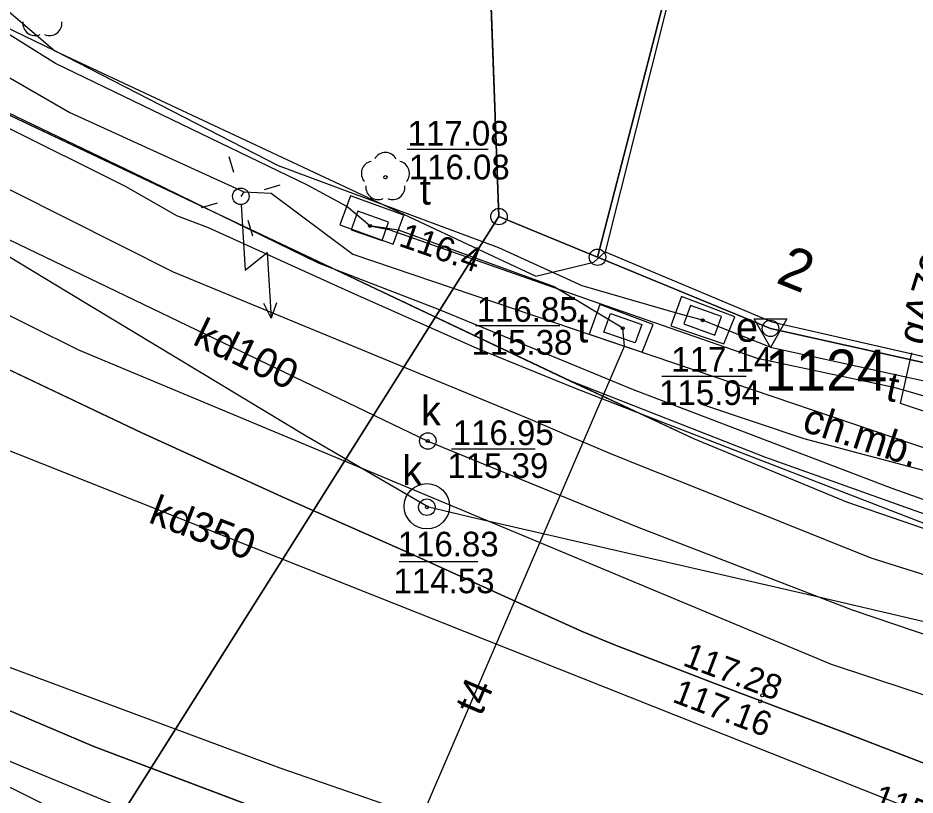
# Model space of a CAD drawing. Extents: x 6434771 to 6436222, y 5663454 to 5664782.
# Drawn here: x 6435534.16 to 6435561.41, y 5663712.08 to 5663735.7 of the extents above; entities that cross this region are included whole.
import ezdxf

# ---------------------------------------------------------------- set-up
doc = ezdxf.new("R2010")
doc.units = 0
for name, color, linetype in [('Warstwa 1', 7, 'Continuous'), ('Warstwa 10', 7, 'Continuous'), ('Warstwa 11', 7, 'Continuous'), ('Warstwa 12', 7, 'Continuous'), ('Warstwa 13', 7, 'Continuous'), ('Warstwa 14', 7, 'Continuous'), ('Warstwa 15', 7, 'Continuous'), ('Warstwa 2', 7, 'Continuous'), ('Warstwa 25', 7, 'Continuous'), ('Warstwa 37', 7, 'Continuous'), ('Warstwa 4', 7, 'Continuous'), ('Warstwa 40', 7, 'Continuous'), ('Warstwa 5', 7, 'Continuous'), ('Warstwa 6', 7, 'Continuous'), ('Warstwa 7', 7, 'Continuous'), ('Warstwa 8', 7, 'Continuous'), ('Warstwa 9', 7, 'Continuous')]:
    doc.layers.add(name, color=color, linetype=linetype)

msp = doc.modelspace()

# ---------------------------------------------------------------- linework, layer by layer
at = {"layer": 'Warstwa 1'}
for p, q in [((6435548.335, 5663741.528), (6435548.772, 5663729.662)), ((6435548.335, 5663741.528), (6435548.772, 5663729.662)), ((6435551.767, 5663728.426), (6435553.74, 5663736.053)), ((6435551.767, 5663728.426), (6435553.74, 5663736.053)), ((6435531.111, 5663701.684), (6435548.772, 5663729.662)), ((6435531.111, 5663701.684), (6435548.772, 5663729.662)), ((6435548.772, 5663729.662), (6435551.767, 5663728.426)), ((6435548.772, 5663729.662), (6435551.767, 5663728.426)), ((6435551.767, 5663728.426), (6435557.022, 5663726.263)), ((6435551.767, 5663728.426), (6435557.022, 5663726.263)), ((6435557.022, 5663726.263), (6435563.026, 5663724.921)), ((6435557.022, 5663726.263), (6435563.026, 5663724.921))]:
    msp.add_line(p, q, dxfattribs=at)
msp.add_lwpolyline([(6435553.876, 5663736.044), (6435552.001, 5663728.586), (6435557.059, 5663726.46), (6435563.053, 5663725.098), (6435565.077, 5663732.534), (6435578.086, 5663728.889), (6435581.333, 5663741.851)], dxfattribs=at)
at = {"layer": 'Warstwa 10'}
msp.add_lwpolyline([(6435502.906, 5663749.121), (6435504.911, 5663747.993), (6435510.952, 5663744.745), (6435523.448, 5663738.145), (6435530.212, 5663734.564), (6435538.192, 5663730.736), (6435543.274, 5663728.252), (6435546.958, 5663726.842), (6435552.848, 5663724.402), (6435560.709, 5663721.405), (6435563.924, 5663720.262), (6435564.54, 5663719.986), (6435566.472, 5663719.613), (6435574.456, 5663717.96), (6435579.185, 5663717.364), (6435581.237, 5663717.184), (6435582.659, 5663716.844), (6435590.36, 5663715.189), (6435596.021, 5663713.937), (6435603.435, 5663712.317)], dxfattribs=at)
for centre in [(6435548.772, 5663729.662), (6435548.772, 5663729.662), (6435551.767, 5663728.426), (6435557.022, 5663726.263)]:
    msp.add_circle(centre, 0.25, dxfattribs=at)
at = {"layer": 'Warstwa 11'}
for points in [[(6435544.26, 5663730.29), (6435543.94, 5663729.41), (6435545.56, 5663728.82), (6435545.88, 5663729.7)], [(6435554.32, 5663727.23), (6435553.99, 5663726.34), (6435555.6, 5663725.79), (6435555.94, 5663726.62)], [(6435551.84, 5663726.99), (6435551.51, 5663726.09), (6435553.12, 5663725.54), (6435553.46, 5663726.38)]]:
    msp.add_lwpolyline(points, close=True, dxfattribs=at)
msp.add_circle((6435545.322, 5663730.858), 0.05, dxfattribs=at)
for centre, start, end in [((6435534.68, 5663735.539), 174.1471, 293.8529), ((6435535.12, 5663735.539), 246.1471, 5.8529), ((6435545.322, 5663731.233), 30.1471, 149.8529), ((6435544.965, 5663730.974), 102.1471, 221.8529), ((6435545.679, 5663730.974), 318.1471, 77.8529), ((6435545.102, 5663730.555), 174.1471, 293.8529), ((6435545.542, 5663730.555), 246.1471, 5.8529)]:
    msp.add_arc(centre, 0.375, start, end, dxfattribs=at)
at = {"layer": 'Warstwa 12'}
for points in [[(6435502.687, 5663751.449), (6435505.858, 5663749.669), (6435511.214, 5663746.711), (6435514.925, 5663744.634), (6435518.844, 5663742.45), (6435519.923, 5663741.82), (6435520.857, 5663741.437), (6435526.234, 5663738.314), (6435535.738, 5663732.83), (6435541.02, 5663730.416), (6435541.85, 5663730.376), (6435544.327, 5663728.516), (6435564.38, 5663721.722)], [(6435510.168, 5663748.475), (6435509.747, 5663747.873), (6435507.9, 5663742.713), (6435504.29, 5663732.843), (6435502.472, 5663727.797), (6435504.597, 5663726.756), (6435514.617, 5663721.842), (6435516.477, 5663720.967), (6435529.249, 5663714.623), (6435539.594, 5663709.501), (6435542.823, 5663707.91), (6435544.629, 5663707.183)], [(6435544.85, 5663729.38), (6435544.149, 5663729.968), (6435542.95, 5663730.62), (6435535.3, 5663734.31), (6435527.64, 5663739.11), (6435522.6, 5663741.15), (6435515.347, 5663745.254)], [(6435600.24, 5663715.23), (6435596.85, 5663716.82), (6435585.52, 5663719.77), (6435569.14, 5663723.77), (6435568.25, 5663723.23), (6435562.66, 5663724.45), (6435557.06, 5663725.67), (6435555.76, 5663726.19), (6435554.96, 5663726.51), (6435554.14, 5663726.74), (6435551.3, 5663727.56), (6435548.77, 5663728.71), (6435542.07, 5663731.2), (6435535.28, 5663734.7), (6435527.228, 5663738.595)], [(6435562.452, 5663720.035), (6435553.933, 5663723.33), (6435551.099, 5663724.439), (6435548.114, 5663725.654), (6435544.321, 5663727.339), (6435539.95, 5663729.322), (6435538.987, 5663729.683), (6435537.44, 5663730.562), (6435533.649, 5663732.462)], [(6435541.02, 5663730.416), (6435540.928, 5663730.277)], [(6435500.276, 5663729.957), (6435501.42, 5663729.465), (6435510.021, 5663725.808), (6435518.895, 5663722.025), (6435524.713, 5663719.519), (6435527.728, 5663718.186), (6435533.756, 5663716.021), (6435542.116, 5663712.906), (6435545.736, 5663711.647), (6435552.335, 5663708.801), (6435560.867, 5663705.201), (6435566.797, 5663702.68), (6435568.089, 5663702.43), (6435575.171, 5663700.941), (6435585.658, 5663698.746), (6435590.084, 5663697.857), (6435599.16, 5663695.943), (6435601.73, 5663695.402), (6435603.682, 5663694.98)], [(6435495.394, 5663729.362), (6435501.979, 5663726.557), (6435508.779, 5663723.648), (6435511.938, 5663722.394), (6435518.623, 5663719.55), (6435519.2, 5663719.291), (6435519.728, 5663719.06), (6435527.291, 5663715.895), (6435534.192, 5663712.984), (6435540.017, 5663710.578), (6435549.947, 5663706.533), (6435556.707, 5663703.723), (6435557.454, 5663703.454), (6435557.886, 5663703.203), (6435559.118, 5663702.582), (6435566.284, 5663699.124), (6435573.573, 5663695.482), (6435574.339, 5663695.191), (6435579.779, 5663693.796), (6435588.874, 5663691.404), (6435593.659, 5663690.24)], [(6435544.63, 5663707.18), (6435544.81, 5663707.65), (6435552.59, 5663725.72), (6435552.54, 5663726.27), (6435550.43, 5663727.54), (6435545.72, 5663729.25), (6435544.85, 5663729.38)], [(6435544.85, 5663729.38), (6435545.423, 5663729.268), (6435551.578, 5663727.115), (6435556.618, 5663725.358), (6435560.774, 5663724.474), (6435567.169, 5663722.631), (6435571.652, 5663721.899), (6435575.009, 5663721.117), (6435581.964, 5663719.474), (6435604.858, 5663713.113)], [(6435572.38, 5663720.228), (6435571.555, 5663720.459), (6435560.969, 5663723.976), (6435561.319, 5663725.517)]]:
    msp.add_lwpolyline(points, dxfattribs=at)
at = {"layer": 'Warstwa 14'}
for p, q in [((6435548.448, 5663731.7), (6435545.98, 5663731.7)), ((6435550.622, 5663726.343), (6435548.059, 5663726.343)), ((6435549.873, 5663722.597), (6435547.328, 5663722.597)), ((6435545.742, 5663719.177), (6435548.131, 5663719.177))]:
    msp.add_line(p, q, dxfattribs=at)
msp.add_lwpolyline([(6435556.286, 5663724.803), (6435553.718, 5663724.803)], dxfattribs=at)
for centre in [(6435544.849, 5663729.378), (6435544.849, 5663729.378), (6435554.96, 5663726.51), (6435552.534, 5663726.268), (6435546.61, 5663722.84), (6435546.581, 5663720.829)]:
    msp.add_circle(centre, 0.045, dxfattribs=at)
at = {"layer": 'Warstwa 15'}
msp.add_circle((6435546.581, 5663720.857), 0.689, dxfattribs=at)
at = {"layer": 'Warstwa 2'}
msp.add_lwpolyline([(6435550.892, 5663724.687), (6435556.844, 5663722.355), (6435565.867, 5663719.136), (6435572.169, 5663717.59)], dxfattribs=at)
msp.add_circle((6435540.928, 5663730.277), 0.25, dxfattribs=at)
at = {"layer": 'Warstwa 25'}
for centre in [(6435556.77, 5663715.11), (6435556.71, 5663714.93)]:
    msp.add_circle(centre, 0.045, dxfattribs=at)
at = {"layer": 'Warstwa 37'}
for points in [[(6435538.88, 5663727.97), (6435530.74, 5663732.07), (6435526.71, 5663734.22), (6435522.37, 5663736.515), (6435518.941, 5663738.336), (6435500.728, 5663748.128), (6435498.15, 5663749.566)], [(6435558.88, 5663716.05), (6435536.01, 5663725.6), (6435528.65, 5663729.25), (6435524.32, 5663731.55)], [(6435554.534, 5663721.507), (6435553.325, 5663721.983), (6435552.122, 5663722.472), (6435550.924, 5663722.975), (6435549.732, 5663723.491), (6435538.88, 5663727.97)], [(6435568.462, 5663716.638), (6435560.08, 5663719.28), (6435554.534, 5663721.507)], [(6435567.182, 5663713.302), (6435558.88, 5663716.05)]]:
    msp.add_lwpolyline(points, dxfattribs=at)
at = {"layer": 'Warstwa 4'}
for points in [[(6435540.717, 5663730.997), (6435540.577, 5663731.477)], [(6435541.648, 5663730.488), (6435542.128, 5663730.628)], [(6435540.208, 5663730.066), (6435539.728, 5663729.926)], [(6435541.139, 5663729.557), (6435541.279, 5663729.077)]]:
    msp.add_lwpolyline(points, dxfattribs=at)
for points in [[(6435544.48, 5663729.83), (6435544.28, 5663729.26), (6435545.22, 5663728.93), (6435545.42, 5663729.49)], [(6435554.59, 5663726.96), (6435554.39, 5663726.4), (6435555.33, 5663726.06), (6435555.53, 5663726.63)], [(6435553.11, 5663726.38), (6435552.91, 5663725.82), (6435551.96, 5663726.15), (6435552.16, 5663726.72)]]:
    msp.add_lwpolyline(points, close=True, dxfattribs=at)
for centre in [(6435546.61, 5663722.84), (6435546.581, 5663720.829)]:
    msp.add_circle(centre, 0.25, dxfattribs=at)
at = {"layer": 'Warstwa 40'}
msp.add_line((6435540.943, 5663730.027), (6435541.06, 5663728.031), dxfattribs=at)
for points in [[(6435540.943, 5663730.027), (6435541.06, 5663728.031), (6435541.729, 5663728.571), (6435541.846, 5663726.574)], [(6435542.014, 5663727.045), (6435541.846, 5663726.574), (6435541.624, 5663727.022)]]:
    msp.add_lwpolyline(points, dxfattribs=at)
msp.add_circle((6435540.928, 5663730.277), 0.25, dxfattribs=at)
at = {"layer": 'Warstwa 5'}
for p, q in [((6435493.73, 5663731.71), (6435536.46, 5663713.56)), ((6435536.46, 5663713.56), (6435554.69, 5663706.67))]:
    msp.add_line(p, q, dxfattribs=at)
at = {"layer": 'Warstwa 6'}
for points in [[(6435592.26, 5663691.77), (6435588.763, 5663692.979), (6435565.676, 5663700.867), (6435554.16, 5663705.26), (6435554.69, 5663706.67), (6435536.46, 5663713.56), (6435493.73, 5663731.71), (6435491.83, 5663732.6), (6435483.3, 5663736.92), (6435474.78, 5663741.25), (6435471.29, 5663743.14), (6435458.36, 5663750), (6435430.67, 5663764.81), (6435413.07, 5663774.74), (6435404.99, 5663779.58), (6435398.517, 5663783.567), (6435394.415, 5663785.907)], [(6435600.91, 5663699.333), (6435597.016, 5663700.613), (6435590.696, 5663702.716), (6435586.231, 5663704.278), (6435581.698, 5663705.853), (6435577.222, 5663707.37), (6435576.655, 5663707.6), (6435572.625, 5663708.996), (6435570.277, 5663709.853), (6435566.514, 5663711.211), (6435563.253, 5663712.442), (6435559.236, 5663713.993), (6435555.333, 5663715.474), (6435552.284, 5663716.649), (6435551.3, 5663717.053), (6435549.951, 5663717.663), (6435546.034, 5663719.442), (6435542.279, 5663721.105), (6435537.921, 5663723.093), (6435519.37, 5663731.907)], [(6435655.306, 5663704.457), (6435634.426, 5663709.389), (6435610.273, 5663715.091), (6435606.104, 5663716.081), (6435585.89, 5663720.915), (6435579.081, 5663722.727), (6435570.839, 5663725.106), (6435563.667, 5663727.503), (6435563.026, 5663724.921), (6435557.022, 5663726.263), (6435551.767, 5663728.426), (6435548.772, 5663729.662), (6435531.111, 5663701.684), (6435595.767, 5663670.923), (6435595.836, 5663671.712), (6435615.388, 5663667.576), (6435705.686, 5663646.602)]]:
    msp.add_lwpolyline(points, dxfattribs=at)
for points in [[(6435506.094, 5663751.807), (6435502.002, 5663754.167), (6435492.76, 5663760.678), (6435470.997, 5663730.839), (6435473.15, 5663729.463), (6435531.111, 5663701.684), (6435548.772, 5663729.662), (6435548.335, 5663741.528), (6435533.459, 5663736.247), (6435529.689, 5663738.733)], [(6435581.354, 5663741.931), (6435578.096, 5663728.909), (6435564.805, 5663732.24), (6435563.667, 5663727.503), (6435570.839, 5663725.106), (6435579.081, 5663722.727), (6435586.612, 5663753.338), (6435569.265, 5663749.587), (6435548.335, 5663741.528), (6435548.772, 5663729.662), (6435551.767, 5663728.426), (6435553.74, 5663736.053), (6435553.014, 5663737.292), (6435551.682, 5663737.088), (6435550.472, 5663737.982), (6435550.23, 5663739.415), (6435550.983, 5663740.506), (6435558.522, 5663743.666), (6435569.854, 5663747.84), (6435570.984, 5663744.546)], [(6435563.026, 5663724.921), (6435563.667, 5663727.503), (6435564.805, 5663732.24), (6435578.096, 5663728.909), (6435581.354, 5663741.931), (6435570.984, 5663744.546), (6435569.854, 5663747.84), (6435558.522, 5663743.666), (6435550.983, 5663740.506), (6435550.23, 5663739.415), (6435550.472, 5663737.982), (6435551.682, 5663737.088), (6435553.014, 5663737.292), (6435553.74, 5663736.053), (6435551.767, 5663728.426), (6435557.022, 5663726.263)]]:
    msp.add_lwpolyline(points, close=True, dxfattribs=at)
for centre in [(6435544.849, 5663729.378), (6435554.96, 5663726.51), (6435552.534, 5663726.268), (6435546.61, 5663722.84), (6435546.581, 5663720.829)]:
    msp.add_circle(centre, 0.045, dxfattribs=at)
at = {"layer": 'Warstwa 7'}
for points in [[(6435570.813, 5663715.202), (6435567.713, 5663715.938), (6435558.396, 5663718.117), (6435547.992, 5663720.501), (6435546.631, 5663720.829), (6435542.916, 5663722.987), (6435535.688, 5663727.342), (6435521.967, 5663735.656), (6435513.207, 5663740.925), (6435503.804, 5663746.492), (6435497.698, 5663750.223), (6435492.956, 5663753.049), (6435491.587, 5663753.851), (6435485.038, 5663757.648), (6435474.268, 5663763.948), (6435465.727, 5663768.907), (6435457.745, 5663773.563), (6435451.731, 5663776.966), (6435449.57, 5663778.248), (6435445.392, 5663780.676)], [(6435512.73, 5663739.421), (6435512.981, 5663738.786), (6435520.487, 5663727.873), (6435526.996, 5663725.284), (6435563.446, 5663710.815), (6435571.916, 5663707.453), (6435604.561, 5663697.609), (6435615.705, 5663694.262), (6435631.101, 5663689.788)], [(6435520.91, 5663735.21), (6435546.61, 5663722.84), (6435552.97, 5663720.23), (6435559.5, 5663717.71), (6435569.82, 5663714.21), (6435585.82, 5663710.15), (6435600.75, 5663706.53), (6435602.12, 5663705.69), (6435603.02, 5663705.35), (6435603.51, 5663705.21), (6435604.01, 5663705.33), (6435604.24, 5663705.48), (6435604.74, 5663705.53), (6435623.41, 5663701.37), (6435624.13, 5663700.87), (6435624.42, 5663700.31), (6435624.74, 5663700.13), (6435625.23, 5663700.27), (6435625.75, 5663700.56), (6435626.23, 5663700.67), (6435626.81, 5663700.58), (6435636.27, 5663698.71), (6435666.81, 5663691.1)]]:
    msp.add_lwpolyline(points, dxfattribs=at)
at = {"layer": 'Warstwa 8'}
for p, q in [((6435493.73, 5663731.71), (6435536.46, 5663713.56)), ((6435519.37, 5663731.907), (6435537.921, 5663723.093)), ((6435537.921, 5663723.093), (6435542.279, 5663721.105)), ((6435542.279, 5663721.105), (6435546.034, 5663719.442)), ((6435546.034, 5663719.442), (6435549.951, 5663717.663)), ((6435549.951, 5663717.663), (6435551.3, 5663717.053)), ((6435551.3, 5663717.053), (6435552.284, 5663716.649)), ((6435552.284, 5663716.649), (6435555.333, 5663715.474)), ((6435555.333, 5663715.474), (6435559.236, 5663713.993)), ((6435559.236, 5663713.993), (6435563.253, 5663712.442)), ((6435536.46, 5663713.56), (6435554.69, 5663706.67))]:
    msp.add_line(p, q, dxfattribs=at)
at = {"layer": 'Warstwa 9'}
for p, q in [((6435533.46, 5663736.25), (6435535.279, 5663734.704)), ((6435527.228, 5663735.897), (6435550.949, 5663724.664)), ((6435527.228, 5663735.897), (6435550.941, 5663724.668)), ((6435535.279, 5663734.704), (6435549.896, 5663727.846)), ((6435519.37, 5663731.907), (6435537.921, 5663723.093)), ((6435551.653, 5663728.277), (6435552.001, 5663728.586)), ((6435552.001, 5663728.586), (6435557.059, 5663726.46)), ((6435549.896, 5663727.846), (6435551.653, 5663728.277)), ((6435557.059, 5663726.46), (6435563.053, 5663725.098)), ((6435550.941, 5663724.668), (6435554.686, 5663722.918)), ((6435550.949, 5663724.664), (6435554.686, 5663722.918)), ((6435554.929, 5663723.964), (6435558.031, 5663722.914)), ((6435537.921, 5663723.093), (6435542.279, 5663721.105)), ((6435554.686, 5663722.918), (6435559.329, 5663720.997)), ((6435554.686, 5663722.918), (6435559.329, 5663720.997)), ((6435558.031, 5663722.914), (6435565.25, 5663721.008)), ((6435542.279, 5663721.105), (6435546.034, 5663719.442)), ((6435559.329, 5663720.997), (6435570.296, 5663717.204)), ((6435559.329, 5663720.997), (6435570.296, 5663717.204)), ((6435546.034, 5663719.442), (6435549.951, 5663717.663)), ((6435549.951, 5663717.663), (6435551.3, 5663717.053)), ((6435551.3, 5663717.053), (6435552.284, 5663716.649)), ((6435552.284, 5663716.649), (6435555.333, 5663715.474)), ((6435555.333, 5663715.474), (6435559.236, 5663713.993)), ((6435559.236, 5663713.993), (6435563.253, 5663712.442))]:
    msp.add_line(p, q, dxfattribs=at)
msp.add_lwpolyline([(6435556.522, 5663726.552), (6435557.522, 5663726.552), (6435557.022, 5663725.686)], close=True, dxfattribs=at)

# ---------------------------------------------------------------- texts
at = {"layer": 'Warstwa 10'}
msp.add_text('1124', height=1.25, dxfattribs=at).set_placement((6435556.854, 5663724.369))
at = {"layer": 'Warstwa 13'}
for s, rotation, p in [('gA70', 72.6797, (6435561.691, 5663725.706)), ('t', 347.9916, (6435560.485, 5663724.087)), ('t4', 66.7037, (6435548.228, 5663714.452))]:
    msp.add_text(s, height=0.9, rotation=rotation, dxfattribs=at).set_placement(p)
at = {"layer": 'Warstwa 14'}
for s, p in [('116.08', (6435546.03, 5663730.793)), ('115.38', (6435547.934, 5663725.463)), ('115.94', (6435553.637, 5663723.934)), ('115.39', (6435547.203, 5663721.718)), ('114.53', (6435545.569, 5663718.215))]:
    msp.add_text(s, height=0.75, dxfattribs=at).set_placement(p)
for s, height, rotation, p in [('116.4', 0.75, 340.7208, (6435545.693, 5663728.782)), ('2', 1.25, 338.1826, (6435557.151, 5663727.666)), ('115.25', 0.75, 339.0363, (6435560.075, 5663711.732))]:
    msp.add_text(s, height=height, rotation=rotation, dxfattribs=at).set_placement(p)
at = {"layer": 'Warstwa 25'}
for s, p in [('117.28', (6435554.323, 5663716.032)), ('117.16', (6435554.006, 5663714.923))]:
    msp.add_text(s, height=0.75, rotation=339.2197, dxfattribs=at).set_placement(p)
at = {"layer": 'Warstwa 5'}
for s, p in [('t', (6435546.369, 5663730.026)), ('t', (6435551.147, 5663725.838)), ('e', (6435555.973, 5663725.858)), ('k', (6435546.407, 5663723.314)), ('k', (6435545.834, 5663721.501))]:
    msp.add_text(s, height=0.9, dxfattribs=at).set_placement(p)
at = {"layer": 'Warstwa 6'}
for s, p in [('117.08', (6435545.997, 5663731.82)), ('116.85', (6435548.095, 5663726.463)), ('117.14', (6435554.008, 5663724.944)), ('116.95', (6435547.366, 5663722.718)), ('116.83', (6435545.695, 5663719.333))]:
    msp.add_text(s, height=0.75, dxfattribs=at).set_placement(p)
at = {"layer": 'Warstwa 7'}
for s, rotation, p in [('kd100', 334.298, (6435539.429, 5663725.797)), ('kd350', 339.0363, (6435538.086, 5663720.378))]:
    msp.add_text(s, height=0.9, rotation=rotation, dxfattribs=at).set_placement(p)
at = {"layer": 'Warstwa 9'}
msp.add_text('ch.mb.', height=0.9, rotation=341.9699, dxfattribs=at).set_placement((6435557.941, 5663723.155))

doc.saveas('drawing.dxf')
